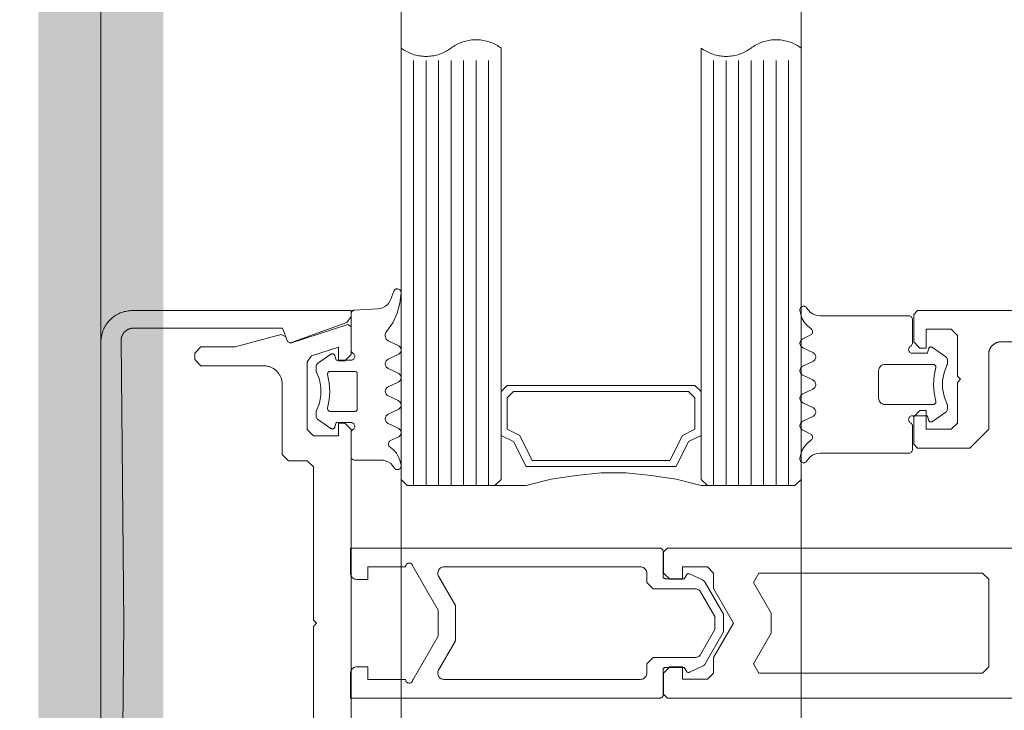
# Model space of a CAD drawing. Header units: millimetres. Extents: x 7483 to 13091, y 8111 to 13871.
# Tile 340 of 656: x 8714.64 to 8722.51, y 10419.72 to 10425.24. Entities that reach past the tile are written whole.
import ezdxf

# ---------------------------------------------------------------- set-up
doc = ezdxf.new("R2010")
doc.units = ezdxf.units.MM
doc.linetypes.add('DASHED2', pattern=[0.375, 0.25, -0.125])
doc.linetypes.add('DGN_STYLE_2', pattern=[30.2, 18.12, -12.08])
doc.layers.add('a___wymiary', color=7, linetype='Continuous', lineweight=5, true_color=0x000000)
doc.layers.add('wymiary', color=7, linetype='Continuous', lineweight=5, true_color=0xb2b2b2)
for name, color, linetype, lineweight in [('A_zaluzje', 7, 'Continuous', 15), ('CZ-SR', 106, 'Continuous', 13), ('drzwi', 30, 'Continuous', 20)]:
    doc.layers.add(name, color=color, linetype=linetype, lineweight=lineweight)
doc.layers.add('Powierzchnie', color=21, linetype='DGN_STYLE_2', lineweight=15, plot=False)
doc.styles.add('Arial', font='arial.ttf')
doc.dimstyles.new('wymiary agp1', dxfattribs={"dimtxt": 16, "dimasz": 5, "dimexe": 30, "dimexo": 60, "dimgap": 1.8, "dimtad": 1, "dimdec": 3, "dimrnd": 0.5, "dimdsep": 46, "dimtxsty": 'Arial', "dimblk": 'znacznik', "dimcen": 1.5, "dimse1": 1, "dimse2": 1, "dimclrd": 256, "dimazin": 0, "dimtfac": 1, "dimtdec": 3, "dimtmove": 1, "dimatfit": 3, "dimldrblk": 'znacznik', "dimfxl": 0, "dimlwd": -1, "dimarcsym": 0})

# ---------------------------------------------------------------- blocks, each defined once
blk = doc.blocks.new('zw$58')
for p, q in [((2.461288, 6.650213), (2.536239, 6.757207)), ((2.979159, 6.757207), (3.054061, 6.650213)), ((2.391415, 5.613097), (2.363192, 5.673681)), ((2.501424, 5.693505), (2.463924, 5.613097)), ((2.611434, 5.613097), (2.573934, 5.693505)), ((2.721444, 5.693505), (2.683944, 5.613097)), ((2.831454, 5.613097), (2.793954, 5.693505)), ((2.941415, 5.693505), (2.903915, 5.613097)), ((3.051424, 5.613097), (3.013924, 5.693505)), ((3.152206, 5.673681), (3.123934, 5.613097)), ((3.566666, 5.500001), (0.166666, 5.500001)), ((3.566666, 5.400001), (0.166666, 5.400001)), ((3.566666, 5.300001), (0.166666, 5.300001)), ((3.566666, 5.200001), (0.166666, 5.200001)), ((3.566666, 5.100001), (0.166666, 5.100001)), ((3.566666, 5.000001), (0.166666, 5.000001)), ((3.566666, 4.900001), (0.166666, 4.900001)), ((5.266521, 4.470571), (5.266521, 1.995649)), ((3.566666, 3.100001), (0.166666, 3.100001)), ((3.566666, 3.000001), (0.166666, 3.000001)), ((3.566666, 2.900001), (0.166666, 2.900001)), ((3.566666, 2.800001), (0.166666, 2.800001)), ((3.566666, 2.700001), (0.166666, 2.700001)), ((3.566666, 2.600001), (0.166666, 2.600001)), ((3.566666, 2.500001), (0.166666, 2.500001)), ((2.556301, 2.296495), (2.518801, 2.376909)), ((2.666311, 2.376909), (2.628811, 2.296495)), ((2.776321, 2.296495), (2.738821, 2.376909)), ((2.88633, 2.376909), (2.84883, 2.296495)), ((2.996291, 2.296495), (2.95884, 2.376909)), ((3.106301, 2.376909), (3.068801, 2.296495)), ((3.207082, 2.31632), (3.178811, 2.376909)), ((2.012307, 2.341814), (2.074172, 2.319304)), ((2.152932, 2.212816), (2.1626, 2.028435)), ((2.158694, 2.233617), (2.158694, 2.233617)), ((2.158694, 2.138372), (2.158694, 2.138372)), ((2.563479, 1.995494), (2.563479, 1.995494)), ((2.968264, 2.04312), (2.968264, 2.04312)), ((2.563479, 1.900243), (2.563479, 1.900243)), ((2.516164, 1.839788), (2.591115, 1.732793)), ((3.034035, 1.732793), (3.108938, 1.839788)), ((3.111184, 1.852617), (3.111184, 1.852617))]:
    blk.add_line(p, q)
for points in [[(2.166666, 14.7502), (2.166666, 6.5302), (2.196666, 6.5002), (2.416666, 6.5002), (2.466666, 6.5502), (2.466666, 6.6002), (2.316062, 6.6002), (2.316062, 6.8002), (2.366062, 6.8502), (2.691062, 6.8502), (2.716062, 6.8752), (2.741062, 6.8502), (3.066062, 6.8502), (3.116062, 6.8002), (3.116062, 6.6002), (2.966062, 6.6002), (2.966062, 6.5502), (3.016062, 6.5002), (3.236062, 6.5002), (3.266062, 6.5302), (3.266062, 6.9502), (3.116062, 7.1002), (2.516062, 7.1002), (2.5117, 7.100295), (2.507346, 7.100581), (2.503009, 7.101056), (2.498697, 7.101719), (2.494418, 7.10257), (2.49018, 7.103608), (2.485991, 7.104828), (2.48186, 7.106231), (2.477793, 7.107812), (2.4738, 7.109569), (2.469887, 7.111499), (2.466062, 7.113598), (2.462332, 7.115861), (2.458704, 7.118285), (2.455185, 7.120865), (2.451783, 7.123596), (2.448503, 7.126472), (2.445351, 7.129489), (2.442334, 7.132641), (2.439457, 7.135921), (2.436726, 7.139324), (2.434146, 7.142842), (2.431722, 7.14647), (2.429459, 7.1502), (2.427361, 7.154025), (2.425431, 7.157938), (2.423674, 7.161932), (2.422092, 7.165998), (2.42069, 7.17013), (2.419469, 7.174318), (2.418432, 7.178556), (2.417581, 7.182835), (2.416917, 7.187147), (2.416442, 7.191485), (2.416157, 7.195838), (2.416062, 7.2002), (2.416062, 8.0002)], [(4.066062, 8.0002), (4.066062, 4.53), (4.096062, 4.5), (4.266062, 4.5), (4.316062, 4.55), (4.316062, 4.65), (4.216062, 4.65), (4.216062, 4.85), (4.266062, 4.9), (4.266062, 4.9), (4.389267, 4.9), (4.666062, 5.059808), (4.942857, 4.9), (5.066062, 4.9), (5.116062, 4.85), (5.116062, 4.65), (5.016062, 4.65), (5.016062, 4.55), (5.066062, 4.5), (5.236062, 4.5), (5.266062, 4.53), (5.266062, 8.0002)], [(2.536208, 6.757225), (2.539267, 6.760918), (2.542875, 6.764077), (2.54694, 6.766621), (2.551359, 6.768485), (2.556019, 6.769621), (2.560799, 6.77), (2.590341, 6.77), (2.593855, 6.769796), (2.597321, 6.769183), (2.600692, 6.768167), (2.60392, 6.766764)], [(2.911432, 6.766753), (2.852144, 6.743386), (2.789537, 6.731494), (2.725812, 6.731494), (2.663205, 6.743386), (2.603917, 6.766753)], [(2.911439, 6.766745), (2.914664, 6.768152), (2.918032, 6.769172), (2.921496, 6.769791), (2.925008, 6.77), (2.954598, 6.77), (2.96032, 6.769445), (2.96583, 6.767809), (2.970928, 6.765153), (2.975425, 6.761573), (2.979157, 6.757202)], [(2.451693, 6.474988), (2.454694, 6.470707), (2.458394, 6.467012), (2.462679, 6.464015), (2.467419, 6.461808), (2.47247, 6.460456), (2.477679, 6.460003), (2.482889, 6.46046), (2.487939, 6.461814), (2.492678, 6.464025), (2.496961, 6.467024), (2.500658, 6.470722), (2.503656, 6.475005), (2.505866, 6.479743), (2.507219, 6.484793), (2.507674, 6.490001), (2.507674, 6.610003), (2.472518, 6.619426)], [(2.472518, 6.619418), (2.469239, 6.620607), (2.466217, 6.622349), (2.463544, 6.624588), (2.4613, 6.627259), (2.459554, 6.630279), (2.458359, 6.633556), (2.457751, 6.636991), (2.45775, 6.640479), (2.458354, 6.643915), (2.459546, 6.647193), (2.46129, 6.650215)], [(2.892686, 6.676828), (2.89628, 6.677415), (2.899921, 6.67734), (2.903487, 6.676605), (2.906862, 6.675236), (2.909932, 6.673277), (2.912596, 6.670794), (2.914766, 6.667869), (2.916369, 6.664598), (2.917353, 6.661091), (2.917684, 6.657463), (2.917684, 6.27), (2.916925, 6.261318), (2.914669, 6.252899), (2.910986, 6.245), (2.905986, 6.237861), (2.899824, 6.231698), (2.892684, 6.226699), (2.884785, 6.223015), (2.876367, 6.22076), (2.867684, 6.22), (2.647665, 6.22), (2.638982, 6.22076), (2.630564, 6.223015), (2.622665, 6.226699), (2.615525, 6.231698), (2.609363, 6.237861), (2.604363, 6.245), (2.60068, 6.252899), (2.598424, 6.261318), (2.597665, 6.27), (2.597665, 6.657463), (2.597996, 6.661089), (2.59898, 6.664594), (2.600583, 6.667862), (2.602753, 6.670787), (2.605417, 6.67327), (2.608488, 6.675229), (2.611863, 6.6766), (2.615431, 6.677338), (2.619074, 6.677416), (2.62267, 6.676834)], [(2.892681, 6.676829), (2.82572, 6.663984), (2.757674, 6.659679), (2.689629, 6.663984), (2.622667, 6.676829)], [(3.063668, 6.475009), (3.060669, 6.470724), (3.056971, 6.467025), (3.052687, 6.464025), (3.047947, 6.461814), (3.042895, 6.460459), (3.037684, 6.460003), (3.032473, 6.460458), (3.027421, 6.46181), (3.02268, 6.46402), (3.018395, 6.467019), (3.014696, 6.470717), (3.011695, 6.475001), (3.009484, 6.47974), (3.00813, 6.484792), (3.007674, 6.490001), (3.007674, 6.610003), (3.04288, 6.619426)], [(3.054059, 6.650215), (3.055801, 6.647197), (3.056992, 6.643923), (3.057598, 6.640492), (3.057599, 6.637008), (3.056996, 6.633577), (3.055806, 6.630302), (3.054067, 6.627283), (3.05183, 6.624613), (3.049163, 6.622371), (3.046149, 6.620626), (3.042877, 6.61943)], [(2.146833, 5.646098), (2.164189, 5.65806), (2.179184, 5.672875), (2.191355, 5.690084), (2.200327, 5.709158), (2.205824, 5.729508), (2.207674, 5.750505), (2.207674, 6.460003), (2.208131, 6.465215), (2.209487, 6.470268), (2.211699, 6.475009), (2.214702, 6.479294), (2.218404, 6.482992), (2.222692, 6.48599), (2.227436, 6.488199), (2.232491, 6.489549), (2.237704, 6.490001), (2.425741, 6.490001), (2.430949, 6.489542), (2.435997, 6.488185), (2.440734, 6.485973), (2.445015, 6.482972), (2.44871, 6.479274), (2.451707, 6.474991)], [(3.368516, 5.646098), (3.35116, 5.65806), (3.336165, 5.672875), (3.323994, 5.690084), (3.315022, 5.709158), (3.309525, 5.729508), (3.307674, 5.750505), (3.307674, 6.460003), (3.307219, 6.465209), (3.305866, 6.470258), (3.303658, 6.474995), (3.300661, 6.479277), (3.296966, 6.482974), (3.292685, 6.485974), (3.287949, 6.488186), (3.282901, 6.489542), (3.277694, 6.490001), (3.089657, 6.490001), (3.084445, 6.489549), (3.07939, 6.488199), (3.074647, 6.485991), (3.070359, 6.482993), (3.066657, 6.479296), (3.063654, 6.475012)], [(2.31109, 5.677723), (2.288957, 5.650315), (2.262359, 5.627216), (2.232121, 5.609142), (2.19918, 5.596654), (2.164559, 5.590139)], [(2.311103, 5.677724), (2.314417, 5.681831), (2.3184, 5.685293), (2.322927, 5.688002), (2.327858, 5.689876), (2.333042, 5.690856), (2.338317, 5.690912), (2.34352, 5.690042), (2.34849, 5.688273), (2.353073, 5.685659), (2.357128, 5.682282), (2.360528, 5.678247), (2.363168, 5.673677)], [(2.501413, 5.693504), (2.5049, 5.699542), (2.509384, 5.704884), (2.514727, 5.709366), (2.520768, 5.712852), (2.527322, 5.715237), (2.534192, 5.716448), (2.541167, 5.716448), (2.548036, 5.715237), (2.554591, 5.712852), (2.560632, 5.709366), (2.565975, 5.704884), (2.570458, 5.699542), (2.573946, 5.693504)], [(2.721435, 5.693513), (2.724921, 5.699551), (2.729403, 5.704891), (2.734745, 5.709372), (2.740783, 5.712857), (2.747334, 5.71524), (2.754199, 5.716449), (2.76117, 5.716447), (2.768035, 5.715235), (2.774585, 5.712848), (2.780621, 5.70936), (2.78596, 5.704877), (2.790439, 5.699534), (2.793923, 5.693494)], [(2.941445, 5.693494), (2.944929, 5.699534), (2.949408, 5.704877), (2.954747, 5.70936), (2.960783, 5.712848), (2.967333, 5.715235), (2.974198, 5.716447), (2.981169, 5.716449), (2.988035, 5.71524), (2.994586, 5.712857), (3.000624, 5.709372), (3.005965, 5.704891), (3.010447, 5.699551), (3.013934, 5.693513)], [(3.152187, 5.673687), (3.154832, 5.678255), (3.158236, 5.68229), (3.162296, 5.685666), (3.166884, 5.688278), (3.171859, 5.690045), (3.177067, 5.690913), (3.182346, 5.690855), (3.187534, 5.689873), (3.192469, 5.687997), (3.196999, 5.685285), (3.200983, 5.681821), (3.204298, 5.677713)], [(3.35079, 5.590144), (3.31618, 5.596665), (3.283251, 5.609155), (3.253023, 5.627228), (3.226434, 5.650322), (3.204308, 5.677723)], [(2.16456, 5.590142), (2.159461, 5.590082), (2.154426, 5.590885), (2.1496, 5.592529), (2.145122, 5.594966), (2.141121, 5.598126), (2.137713, 5.601917), (2.134996, 5.606231), (2.133049, 5.610943), (2.131928, 5.615916), (2.131666, 5.621007), (2.132269, 5.626069), (2.133721, 5.630955), (2.13598, 5.635526), (2.13898, 5.639648), (2.142635, 5.643202), (2.146838, 5.646087)], [(2.463934, 5.613089), (2.460447, 5.607051), (2.455965, 5.601711), (2.450624, 5.59723), (2.444586, 5.593745), (2.438035, 5.591362), (2.431169, 5.590153), (2.424198, 5.590154), (2.417333, 5.591367), (2.410783, 5.593754), (2.404747, 5.597242), (2.399408, 5.601725), (2.394929, 5.607068), (2.391445, 5.613107)], [(2.683956, 5.613098), (2.680468, 5.607059), (2.675985, 5.601718), (2.670641, 5.597236), (2.664601, 5.593749), (2.658046, 5.591364), (2.651177, 5.590154), (2.644201, 5.590154), (2.637332, 5.591364), (2.630778, 5.593749), (2.624737, 5.597236), (2.619394, 5.601718), (2.61491, 5.607059), (2.611423, 5.613098)], [(2.903924, 5.613089), (2.900438, 5.607052), (2.895958, 5.601713), (2.890618, 5.597233), (2.884582, 5.593748), (2.878033, 5.591364), (2.871169, 5.590153), (2.8642, 5.590153), (2.857336, 5.591364), (2.850787, 5.593748), (2.84475, 5.597233), (2.839411, 5.601713), (2.83493, 5.607052), (2.831444, 5.613089)], [(3.123946, 5.613098), (3.120458, 5.607059), (3.115975, 5.601718), (3.110632, 5.597236), (3.104591, 5.593749), (3.098036, 5.591364), (3.091167, 5.590154), (3.084192, 5.590154), (3.077322, 5.591364), (3.070768, 5.593749), (3.064727, 5.597236), (3.059384, 5.601718), (3.0549, 5.607059), (3.051413, 5.613098)], [(3.368522, 5.646108), (3.372735, 5.643225), (3.376398, 5.639671), (3.379405, 5.635547), (3.381669, 5.630974), (3.383126, 5.626082), (3.383732, 5.621015), (3.38347, 5.615918), (3.382348, 5.61094), (3.380398, 5.606224), (3.377676, 5.601906), (3.374262, 5.598112), (3.370255, 5.594951), (3.365769, 5.592516), (3.360935, 5.590876), (3.355894, 5.590078), (3.35079, 5.590147)], [(3.564666, 3.152001), (3.564666, 3.400001), (3.514666, 3.600001), (3.484666, 3.800001), (3.464666, 4.000001), (3.464666, 4.200001), (3.484666, 4.400001), (3.514666, 4.600001), (3.564666, 4.800001), (3.564666, 4.848001)], [(3.514666, 4.800001), (3.164666, 4.800001), (3.214666, 4.700001), (3.414666, 4.600001), (3.414666, 3.400001), (3.214666, 3.300001), (3.164666, 3.200001), (3.514666, 3.200001)], [(2.012307, 2.341817), (2.007544, 2.344043), (2.003242, 2.347067), (1.999535, 2.350796), (1.996536, 2.355114), (1.994337, 2.359889), (1.993005, 2.364975), (1.992581, 2.370216), (1.993079, 2.37545), (1.994483, 2.380516), (1.99675, 2.38526), (1.99981, 2.389535), (2.00357, 2.393211), (2.007913, 2.396173), (2.012707, 2.398333), (2.017805, 2.399622), (2.023049, 2.400001)], [(2.023049, 2.399997), (2.107082, 2.391525), (2.18849, 2.36903), (2.26495, 2.333153), (2.334281, 2.284919)], [(2.446291, 2.376909), (2.411526, 2.302269), (2.406932, 2.294389), (2.400982, 2.287474), (2.393876, 2.281755), (2.385848, 2.277423), (2.377167, 2.274621), (2.368122, 2.273442), (2.359013, 2.273927), (2.350144, 2.276059), (2.341809, 2.279766), (2.334287, 2.284926)], [(2.446323, 2.3769), (2.449807, 2.382939), (2.454286, 2.388282), (2.459625, 2.392765), (2.465661, 2.396253), (2.47221, 2.398639), (2.479075, 2.399852), (2.486046, 2.399854), (2.492911, 2.398645), (2.499462, 2.396262), (2.505499, 2.392777), (2.51084, 2.388296), (2.515322, 2.382956), (2.518809, 2.376918)], [(2.6663, 2.376909), (2.669788, 2.382948), (2.674271, 2.388289), (2.679614, 2.392771), (2.685655, 2.396257), (2.692209, 2.398642), (2.699078, 2.399853), (2.706053, 2.399853), (2.712922, 2.398642), (2.719476, 2.396257), (2.725517, 2.392771), (2.73086, 2.388289), (2.735343, 2.382948), (2.738831, 2.376909)], [(2.886322, 2.376918), (2.889809, 2.382956), (2.894291, 2.388296), (2.899632, 2.392777), (2.90567, 2.396262), (2.912221, 2.398645), (2.919086, 2.399854), (2.926056, 2.399852), (2.932921, 2.398639), (2.93947, 2.396253), (2.945506, 2.392765), (2.950845, 2.388282), (2.955324, 2.382939), (2.958808, 2.3769)], [(3.106333, 2.3769), (3.109817, 2.382939), (3.114296, 2.388282), (3.119635, 2.392765), (3.125671, 2.396253), (3.13222, 2.398639), (3.139085, 2.399852), (3.146055, 2.399854), (3.15292, 2.398645), (3.159471, 2.396262), (3.165509, 2.392777), (3.17085, 2.388296), (3.175332, 2.382956), (3.178819, 2.376918)], [(3.259184, 2.312277), (3.28131, 2.339678), (3.307899, 2.362773), (3.338127, 2.380845), (3.371057, 2.393336), (3.405666, 2.399856)], [(3.405666, 2.399859), (3.41077, 2.399928), (3.415812, 2.399131), (3.420645, 2.39749), (3.425131, 2.395054), (3.429139, 2.391893), (3.432553, 2.388099), (3.435274, 2.383781), (3.437224, 2.379064), (3.438346, 2.374085), (3.438608, 2.368987), (3.438002, 2.363919), (3.436545, 2.359028), (3.434281, 2.354453), (3.431273, 2.350329), (3.42761, 2.346775), (3.423398, 2.343892)], [(2.074175, 2.319293), (2.092353, 2.310898), (2.108882, 2.299597), (2.123302, 2.285706), (2.135211, 2.269612), (2.144278, 2.251761), (2.150251, 2.232653), (2.152963, 2.212817)], [(2.628818, 2.296488), (2.625331, 2.290452), (2.620849, 2.285112), (2.615508, 2.280633), (2.60947, 2.277149), (2.60292, 2.274766), (2.596055, 2.273557), (2.589085, 2.273559), (2.582221, 2.274771), (2.575672, 2.277157), (2.569636, 2.280645), (2.564297, 2.285127), (2.559818, 2.290469), (2.556334, 2.296507)], [(2.84884, 2.296498), (2.845352, 2.29046), (2.840868, 2.28512), (2.835525, 2.280639), (2.829485, 2.277153), (2.822931, 2.274769), (2.816063, 2.273558), (2.809088, 2.273558), (2.80222, 2.274769), (2.795666, 2.277153), (2.789625, 2.280639), (2.784282, 2.28512), (2.779799, 2.29046), (2.776311, 2.296498)], [(3.068808, 2.296488), (3.065321, 2.290452), (3.060839, 2.285112), (3.055498, 2.280633), (3.049461, 2.277149), (3.04291, 2.274766), (3.036045, 2.273557), (3.029075, 2.273559), (3.022211, 2.274771), (3.015662, 2.277157), (3.009626, 2.280645), (3.004288, 2.285127), (2.999808, 2.290469), (2.996324, 2.296507)], [(3.118532, 2.01499), (3.121535, 2.010707), (3.125237, 2.007011), (3.129524, 2.004014), (3.134267, 2.001807), (3.139321, 2.000457), (3.144533, 2.000005), (3.332571, 2.000005), (3.337777, 2.000461), (3.342824, 2.001814), (3.347561, 2.004024), (3.351842, 2.007023), (3.355537, 2.010721), (3.358534, 2.015004), (3.360743, 2.019744), (3.362096, 2.024795), (3.362551, 2.030004), (3.362551, 2.239501), (3.364402, 2.260494), (3.369899, 2.280839), (3.37887, 2.299909), (3.39104, 2.317116), (3.406032, 2.331929), (3.423386, 2.343891)], [(3.259173, 2.312287), (3.255858, 2.308178), (3.251874, 2.304715), (3.247344, 2.302003), (3.24241, 2.300127), (3.237222, 2.299145), (3.231943, 2.299087), (3.226736, 2.299955), (3.221761, 2.301723), (3.217173, 2.304334), (3.213114, 2.30771), (3.20971, 2.311744), (3.207065, 2.316313)], [(2.677589, 1.813178), (2.673995, 1.812591), (2.670355, 1.812666), (2.666788, 1.8134), (2.663414, 1.814769), (2.660344, 1.816727), (2.65768, 1.81921), (2.65551, 1.822134), (2.653906, 1.825404), (2.652922, 1.82891), (2.65259, 1.832537), (2.65259, 2.030004), (2.652893, 2.033474), (2.653794, 2.036839), (2.655265, 2.039997), (2.657261, 2.042852), (2.659722, 2.045317), (2.662574, 2.047317), (2.665729, 2.048792), (2.669092, 2.049697), (2.672561, 2.050005), (2.95259, 2.050005), (2.956059, 2.049697), (2.959422, 2.048792), (2.962577, 2.047317), (2.965429, 2.045317), (2.96789, 2.042852), (2.969886, 2.039997), (2.971357, 2.036839), (2.972257, 2.033474), (2.972561, 2.030004), (2.972561, 1.832537), (2.972229, 1.82891), (2.971244, 1.825404), (2.969641, 1.822134), (2.967471, 1.81921), (2.964807, 1.816727), (2.961737, 1.814769), (2.958363, 1.8134), (2.954796, 1.812666), (2.951156, 1.812591), (2.947562, 1.813178)], [(2.506582, 2.015011), (2.503585, 2.010729), (2.49989, 2.007032), (2.495609, 2.004032), (2.490873, 2.001821), (2.485825, 2.000465), (2.480617, 2.000005), (2.19258, 2.000005), (2.187539, 2.000427), (2.18264, 2.00169), (2.178023, 2.003759), (2.173819, 2.006573), (2.170148, 2.010053), (2.167114, 2.014101), (2.164803, 2.0186), (2.163282, 2.023424), (2.162592, 2.028435)], [(6.916666, 0), (2.416666, 0), (2.405761, 0.000238), (2.394877, 0.000951), (2.384034, 0.002139), (2.373254, 0.003798), (2.362556, 0.005926), (2.351961, 0.008519), (2.34149, 0.011571), (2.331161, 0.015077), (2.320995, 0.01903), (2.311011, 0.023423), (2.301229, 0.028247), (2.291666, 0.033494), (2.282341, 0.039152), (2.273272, 0.045212), (2.264476, 0.051662), (2.255969, 0.058489), (2.247768, 0.065681), (2.239889, 0.073223), (2.232347, 0.081103), (2.225155, 0.089303), (2.218328, 0.09781), (2.211878, 0.106606), (2.205818, 0.115675), (2.20016, 0.125), (2.194913, 0.134563), (2.190089, 0.144346), (2.185696, 0.154329), (2.181743, 0.164495), (2.178237, 0.174824), (2.175185, 0.185295), (2.172592, 0.19589), (2.170464, 0.206588), (2.168805, 0.217369), (2.167617, 0.228211), (2.166904, 0.239095), (2.166666, 0.25), (2.166666, 2), (2.214594, 2), (2.261578, 1.967101), (2.42546, 1.51684), (2.413506, 1.491206), (2.413506, 1.491206), (2.307055, 1.452461), (2.307055, 0.260951), (2.307151, 0.256563), (2.30744, 0.252183), (2.307921, 0.247821), (2.308592, 0.243483), (2.309454, 0.239179), (2.310503, 0.234917), (2.311739, 0.230705), (2.313158, 0.226552), (2.314758, 0.222464), (2.316536, 0.218451), (2.318488, 0.21452), (2.320611, 0.210678), (2.3229, 0.206933), (2.325352, 0.203292), (2.327961, 0.199763), (2.330722, 0.196351), (2.33363, 0.193063), (2.33668, 0.189907), (2.339866, 0.186887), (2.34318, 0.18401), (2.346618, 0.181281), (2.350173, 0.178705), (2.353837, 0.176289), (2.357603, 0.174035), (2.361465, 0.171948), (2.365414, 0.170034), (2.369444, 0.168294), (2.373547, 0.166733), (2.377713, 0.165353), (2.381937, 0.164158), (2.386208, 0.163149), (2.39052, 0.162328), (2.394864, 0.161697), (2.399231, 0.161258), (2.403614, 0.161011), (2.408003, 0.160956), (4.666666, 0.182364), (6.925329, 0.160956)], [(6.217637, 2), (3.117637, 2), (3.067637, 1.95), (3.067637, 1.900499), (3.167637, 1.900499), (3.167637, 1.7), (3.117637, 1.65), (2.577398, 1.65), (2.529826, 1.684611), (2.459988, 1.900499), (2.567637, 1.900499), (2.567637, 1.95), (2.517637, 2), (2.297637, 2), (2.278608, 1.973844), (2.426666, 1.516156), (2.414454, 1.491198), (2.377411, 1.477766), (2.358659, 1.441798), (2.358659, 1.441798), (2.457637, 1.072408), (2.457637, 0.8), (2.507637, 0.75), (2.557637, 0.75), (2.607637, 0.8), (2.607637, 1.3), (2.60778, 1.306543), (2.608208, 1.313073), (2.60892, 1.319579), (2.609916, 1.326047), (2.611192, 1.332466), (2.612748, 1.338823), (2.614579, 1.345106), (2.616683, 1.351303), (2.619055, 1.357403), (2.621691, 1.363393), (2.624585, 1.369262), (2.627733, 1.375), (2.631128, 1.380595), (2.634764, 1.386037), (2.638634, 1.391314), (2.64273, 1.396418), (2.647045, 1.401339), (2.651571, 1.406066), (2.656298, 1.410592), (2.661219, 1.414907), (2.666323, 1.419003), (2.6716, 1.422873), (2.677042, 1.426509), (2.682637, 1.429904), (2.688375, 1.433052), (2.694244, 1.435946), (2.700234, 1.438582), (2.706334, 1.440954), (2.712531, 1.443058), (2.718814, 1.444889), (2.725171, 1.446445), (2.73159, 1.447721), (2.738058, 1.448717), (2.744564, 1.449429), (2.751094, 1.449857), (2.757637, 1.45), (3.317637, 1.45), (3.367637, 1.5), (3.367637, 1.65), (3.417637, 1.7), (4.642637, 1.7), (4.667637, 1.725), (4.692637, 1.7), (5.917637, 1.7)], [(2.506607, 2.015004), (2.509605, 2.019288), (2.5133, 2.022985), (2.517581, 2.025985), (2.522317, 2.028195), (2.527364, 2.029548), (2.53257, 2.030004), (2.537776, 2.029548), (2.542824, 2.028195), (2.54756, 2.025985), (2.55184, 2.022986), (2.555536, 2.019288), (2.558533, 2.015005), (2.560742, 2.010265), (2.562095, 2.005214), (2.562551, 2.000005), (2.562551, 1.880004), (2.527395, 1.87058)], [(3.097756, 1.87058), (3.062551, 1.880004), (3.062551, 2.000005), (3.063007, 2.005215), (3.064362, 2.010267), (3.066573, 2.015007), (3.069574, 2.019291), (3.073273, 2.022988), (3.077559, 2.025987), (3.0823, 2.028197), (3.087353, 2.029549), (3.092563, 2.030004), (3.097774, 2.029547), (3.102826, 2.028191), (3.107566, 2.02598), (3.11185, 2.022978), (3.115547, 2.019279), (3.118546, 2.014994)], [(2.516164, 1.8398), (2.514422, 1.842819), (2.51323, 1.846094), (2.512626, 1.849526), (2.512628, 1.853011), (2.513235, 1.856443), (2.514429, 1.859717), (2.516175, 1.862734), (2.518418, 1.865403), (2.521091, 1.867643), (2.524112, 1.869385), (2.52739, 1.870576)], [(2.677586, 1.813178), (2.744539, 1.826018), (2.812575, 1.830321), (2.880612, 1.826018), (2.947565, 1.813178)], [(3.097753, 1.87057), (3.101025, 1.869375), (3.10404, 1.86763), (3.106706, 1.865388), (3.108943, 1.862718), (3.110683, 1.859699), (3.111872, 1.856425), (3.112476, 1.852994), (3.112474, 1.84951), (3.111868, 1.846079), (3.110676, 1.842805), (3.108935, 1.839788)], [(2.658798, 1.723237), (2.655569, 1.721833), (2.652198, 1.720818), (2.648732, 1.720204), (2.645217, 1.72), (2.615676, 1.72), (2.609957, 1.720551), (2.604449, 1.722183), (2.599352, 1.724837), (2.594855, 1.728415), (2.591123, 1.732786)], [(2.658789, 1.723238), (2.718079, 1.746608), (2.780689, 1.758504), (2.844419, 1.758508), (2.90703, 1.74662), (2.966323, 1.723258)], [(3.034032, 1.732797), (3.0303, 1.728426), (3.025803, 1.724847), (3.020706, 1.722191), (3.015196, 1.720555), (3.009475, 1.72), (2.979885, 1.72), (2.976372, 1.720209), (2.972908, 1.720828), (2.96954, 1.721849), (2.966314, 1.723257)]]:
    blk.add_lwpolyline(points)
for points in [[(4.341062, 5.218579), (4.585677, 5.359808), (4.746446, 5.359808), (4.991062, 5.218579), (5.066062, 5.26188), (5.066062, 7.0502), (5.016062, 7.1002), (4.316062, 7.1002), (4.266062, 7.0502), (4.266062, 5.26188), (4.341062, 5.218579)], [(3.516666, 4.800001), (0.066666, 4.800001), (0.073644, 4.80966), (0.080273, 4.819563), (0.086543, 4.829696), (0.092447, 4.840046), (0.097977, 4.850601), (0.103127, 4.861347), (0.107889, 4.87227), (0.112258, 4.883356), (0.116227, 4.894592), (0.119793, 4.905962), (0.12295, 4.917452), (0.125694, 4.929048), (0.128022, 4.940734), (0.12993, 4.952497), (0.131418, 4.96432), (0.132481, 4.976188), (0.13312, 4.988087), (0.133333, 5.000001), (0.13312, 5.011915), (0.132481, 5.023814), (0.131418, 5.035683), (0.12993, 5.047506), (0.128022, 5.059268), (0.125694, 5.070954), (0.12295, 5.08255), (0.119793, 5.09404), (0.116227, 5.10541), (0.112258, 5.116646), (0.107889, 5.127732), (0.103127, 5.138655), (0.097977, 5.149401), (0.092447, 5.159956), (0.086543, 5.170307), (0.080273, 5.18044), (0.073644, 5.190342), (0.066666, 5.200001), (0.059688, 5.20966), (0.05306, 5.219563), (0.046789, 5.229696), (0.040885, 5.240046), (0.035355, 5.250601), (0.030206, 5.261347), (0.025443, 5.27227), (0.021075, 5.283356), (0.017105, 5.294592), (0.01354, 5.305962), (0.010383, 5.317452), (0.007639, 5.329048), (0.005311, 5.340734), (0.003402, 5.352497), (0.001915, 5.36432), (0.000851, 5.376188), (0.000213, 5.388087), (0, 5.400001), (0.000213, 5.411915), (0.000851, 5.423814), (0.001915, 5.435683), (0.003402, 5.447506), (0.005311, 5.459268), (0.007639, 5.470954), (0.010383, 5.48255), (0.01354, 5.49404), (0.017105, 5.50541), (0.021075, 5.516646), (0.025443, 5.527732), (0.030206, 5.538655), (0.035355, 5.549401), (0.040885, 5.559956), (0.046789, 5.570307), (0.05306, 5.58044), (0.059688, 5.590342), (0.066666, 5.600001), (3.516666, 5.600001), (3.566666, 5.550001), (3.566666, 4.850001), (3.516666, 4.800001)], [(4.091582, 4.49564), (4.291533, 4.49564), (4.294816, 4.495938), (4.2978, 4.496535), (4.300785, 4.497729), (4.30347, 4.49952), (4.305858, 4.501609), (4.307947, 4.503996), (4.309439, 4.506682), (4.310633, 4.509368), (4.311528, 4.512651), (4.311528, 4.515635), (4.311528, 4.665748), (4.281685, 4.68246), (4.278999, 4.684549), (4.276611, 4.686638), (4.274821, 4.689324), (4.273329, 4.692309), (4.272135, 4.695591), (4.271836, 4.698874), (4.271836, 4.702157), (4.272433, 4.70544), (4.273627, 4.708424), (4.321377, 4.811086), (4.325256, 4.817651), (4.329733, 4.82362), (4.335403, 4.828992), (4.34167, 4.83317), (4.595937, 4.98), (4.737395, 4.98), (4.991662, 4.83317), (4.997929, 4.828992), (5.003599, 4.82362), (5.008076, 4.817651), (5.011955, 4.811086), (5.059705, 4.708424), (5.060899, 4.70544), (5.061496, 4.702157), (5.061496, 4.698874), (5.061197, 4.695591), (5.060003, 4.692309), (5.058511, 4.689324), (5.056721, 4.686638), (5.054333, 4.684549), (5.051647, 4.68246), (5.021804, 4.665748), (5.021804, 4.515635), (5.021804, 4.512651), (5.022699, 4.509368), (5.023893, 4.506682), (5.025385, 4.503996), (5.027474, 4.501609), (5.029862, 4.49952), (5.032547, 4.497729), (5.035532, 4.496535), (5.038516, 4.495938), (5.041799, 4.49564), (5.24175, 4.49564), (5.24563, 4.495341), (5.24951, 4.494446), (5.253091, 4.492954), (5.256374, 4.490865), (5.259358, 4.488179), (5.261746, 4.485195), (5.263835, 4.481912), (5.265327, 4.478331), (5.266222, 4.474451), (5.266521, 4.470571), (5.266521, 1.995649), (5.066569, 1.995649), (5.05881, 1.996246), (5.051349, 1.998037), (5.043888, 2.001021), (5.037322, 2.005199), (5.031354, 2.010272), (5.02628, 2.016241), (5.022102, 2.022807), (5.019118, 2.030268), (5.017327, 2.037728), (5.01673, 2.045786), (5.01673, 2.135615), (5.116706, 2.135615), (5.116706, 2.435841), (5.121481, 2.436139), (5.125958, 2.437333), (5.130434, 2.439124), (5.134314, 2.441511), (5.137895, 2.444794), (5.140879, 2.448375), (5.143267, 2.452255), (5.145057, 2.456731), (5.146251, 2.461208), (5.14655, 2.465983), (5.146251, 2.470459), (5.145057, 2.475234), (5.143267, 2.479412), (5.140879, 2.48359), (5.137895, 2.487172), (5.134314, 2.490156), (5.130434, 2.492544), (5.125958, 2.494334), (5.121481, 2.495528), (5.116706, 2.495826), (4.770521, 2.695778), (4.562811, 2.695778), (4.216626, 2.495826), (4.211851, 2.495528), (4.207374, 2.494334), (4.202898, 2.492544), (4.199018, 2.490156), (4.195437, 2.487172), (4.192453, 2.48359), (4.190065, 2.479412), (4.188275, 2.475234), (4.187081, 2.470459), (4.186782, 2.465983), (4.187081, 2.461208), (4.188275, 2.456731), (4.190065, 2.452255), (4.192453, 2.448375), (4.195437, 2.444794), (4.199018, 2.441511), (4.202898, 2.439124), (4.207374, 2.437333), (4.211851, 2.436139), (4.216626, 2.435841), (4.216626, 2.135615), (4.316602, 2.135615), (4.316602, 2.045786), (4.316005, 2.037728), (4.314214, 2.030268), (4.31123, 2.022807), (4.307052, 2.016241), (4.301978, 2.010272), (4.29601, 2.005199), (4.289444, 2.001021), (4.281983, 1.998037), (4.274522, 1.996246), (4.266763, 1.995649), (4.066811, 1.995649), (4.066811, 4.470571), (4.06711, 4.474451), (4.068005, 4.478331), (4.069497, 4.481912), (4.071586, 4.485195), (4.073974, 4.488179), (4.076958, 4.490865), (4.080241, 4.492954), (4.083822, 4.494446), (4.087702, 4.495341), (4.091582, 4.49564)], [(4.266763, 4.365522), (4.34167, 4.365522), (4.391807, 4.415659), (4.391807, 4.752294), (4.392106, 4.759755), (4.393896, 4.767216), (4.396582, 4.77408), (4.400462, 4.780645), (4.404938, 4.786316), (4.410609, 4.791389), (4.416577, 4.795567), (4.614738, 4.909868), (4.718594, 4.909868), (4.916755, 4.795567), (4.922723, 4.791389), (4.928394, 4.786316), (4.93287, 4.780645), (4.93675, 4.77408), (4.939436, 4.767216), (4.941226, 4.759755), (4.941525, 4.752294), (4.941525, 4.415659), (4.991662, 4.365522), (5.066569, 4.365522), (5.074627, 4.364925), (5.082088, 4.363135), (5.08925, 4.36015), (5.096114, 4.355972), (5.102083, 4.350899), (5.107156, 4.34493), (5.111334, 4.338365), (5.114319, 4.331202), (5.116109, 4.323443), (5.116706, 4.315684), (5.116706, 2.744124), (5.116109, 2.736067), (5.11402, 2.728307), (5.111036, 2.720846), (5.106559, 2.713982), (5.101188, 2.708014), (5.09492, 2.70294), (5.088056, 2.699061), (5.080595, 2.696076), (5.072836, 2.694584), (5.064778, 2.694286), (5.056721, 2.695181), (5.048961, 2.69727), (5.041799, 2.700851), (4.808124, 2.835744), (4.525208, 2.835744), (4.291533, 2.700851), (4.284371, 2.69727), (4.276611, 2.695181), (4.268554, 2.694286), (4.260496, 2.694584), (4.252737, 2.696076), (4.245276, 2.699061), (4.238412, 2.70294), (4.232144, 2.708014), (4.226773, 2.713982), (4.222296, 2.720846), (4.219312, 2.728307), (4.217223, 2.736067), (4.216626, 2.744124), (4.216626, 4.315684), (4.217223, 4.323443), (4.219013, 4.331202), (4.221998, 4.338365), (4.226176, 4.34493), (4.231249, 4.350899), (4.237218, 4.355972), (4.244082, 4.36015), (4.251244, 4.363135), (4.258705, 4.364925), (4.266763, 4.365522)], [(2.814666, 3.200001), (2.764666, 3.250001), (2.764666, 4.750001), (2.814666, 4.800001), (3.164666, 4.800001), (3.214666, 4.700001), (3.414666, 4.600001), (3.414666, 3.400001), (3.214666, 3.300001), (3.164666, 3.200001), (2.814666, 3.200001)], [(2.864666, 3.250001), (2.814666, 3.300001), (2.814666, 4.700001), (2.864666, 4.750001), (3.114666, 4.750001), (3.164666, 4.650001), (3.364666, 4.550001), (3.364666, 3.450001), (3.164666, 3.350001), (3.114666, 3.250001), (2.864666, 3.250001)], [(3.516666, 2.400001), (0.066666, 2.400001), (0.073644, 2.40966), (0.080273, 2.419563), (0.086543, 2.429696), (0.092447, 2.440046), (0.097977, 2.450601), (0.103127, 2.461347), (0.107889, 2.47227), (0.112258, 2.483356), (0.116227, 2.494592), (0.119793, 2.505962), (0.12295, 2.517452), (0.125694, 2.529048), (0.128022, 2.540734), (0.12993, 2.552497), (0.131418, 2.56432), (0.132481, 2.576188), (0.13312, 2.588087), (0.133333, 2.600001), (0.13312, 2.611915), (0.132481, 2.623814), (0.131418, 2.635683), (0.12993, 2.647506), (0.128022, 2.659268), (0.125694, 2.670954), (0.12295, 2.68255), (0.119793, 2.69404), (0.116227, 2.70541), (0.112258, 2.716646), (0.107889, 2.727732), (0.103127, 2.738655), (0.097977, 2.749401), (0.092447, 2.759956), (0.086543, 2.770307), (0.080273, 2.78044), (0.073644, 2.790342), (0.066666, 2.800001), (0.059688, 2.80966), (0.05306, 2.819563), (0.046789, 2.829696), (0.040885, 2.840046), (0.035355, 2.850601), (0.030206, 2.861347), (0.025443, 2.87227), (0.021075, 2.883356), (0.017105, 2.894592), (0.01354, 2.905962), (0.010383, 2.917452), (0.007639, 2.929048), (0.005311, 2.940734), (0.003402, 2.952497), (0.001915, 2.96432), (0.000851, 2.976188), (0.000213, 2.988087), (0, 3.000001), (0.000213, 3.011915), (0.000851, 3.023814), (0.001915, 3.035683), (0.003402, 3.047506), (0.005311, 3.059268), (0.007639, 3.070954), (0.010383, 3.08255), (0.01354, 3.09404), (0.017105, 3.10541), (0.021075, 3.116646), (0.025443, 3.127732), (0.030206, 3.138655), (0.035355, 3.149401), (0.040885, 3.159956), (0.046789, 3.170307), (0.05306, 3.18044), (0.059688, 3.190342), (0.066666, 3.200001), (3.516666, 3.200001), (3.566666, 3.150001), (3.566666, 2.450001), (3.516666, 2.400001)]]:
    blk.add_lwpolyline(points, close=True)
blk = doc.blocks.new('gfhgfhhf')
at = {"layer": 'drzwi'}
for points in [[(8205.2533, 6599.0883), (8205.2533, 5995.4058)], [(8207.6533, 6597.2145), (8207.6533, 6000.1558)], [(8210.8533, 6596.7208), (8210.8533, 6000.1558)]]:
    blk.add_lwpolyline(points, dxfattribs=at)
at = {"layer": 'drzwi', "rotation": 270}
blk.add_blockref('zw$58', (8205.2533, 6361.3225), dxfattribs=at)
blk = doc.blocks.new('ghgfhgfhhaasdsd')
at = {"layer": 'A_zaluzje', "linetype": 'DASHED2', "ltscale": 100}
blk.add_lwpolyline([(-2228.3854, 14284.869), (-2229.1854, 14284.869), (-2229.1854, 14296.869), (-2228.3854, 14296.869), (-2228.3854, 14284.869)], dxfattribs=at)
blk = doc.blocks.new('znacznik')
at = {"layer": 'a___wymiary'}
for p, q in [((0, 1.3936), (0, -1.3936)), ((1.3936, 0), (-1.3936, 0))]:
    blk.add_line(p, q, dxfattribs=at)
at = {"layer": 'a___wymiary', "const_width": 0.2}
blk.add_lwpolyline([(0.8759, 0.8759), (-0.8759, -0.8759)], dxfattribs=at)
blk = doc.blocks.new('*D1300')
at = {"layer": 'Defpoints', "color": 0, "transparency": 16777216}
for p in [(8585.2864, 10666.857), (8719.6544, 10666.857), (8722.0284, 9219.5616)]:
    blk.add_point(p, dxfattribs=at)
at = {"layer": 'wymiary', "color": 253, "true_color": 0x999999, "transparency": 16777216}
blk.add_line((8585.2864, 9224.5616), (8585.2864, 10661.857), dxfattribs=at)
at = {"layer": 'wymiary', "color": 253, "true_color": 0x999999, "transparency": 16777216, "xscale": 5, "yscale": 5, "zscale": 5}
for p, rotation in [((8585.2864, 10666.857), 90), ((8585.2864, 9219.5616), 270)]:
    blk.add_blockref('znacznik', p, dxfattribs=dict(at, rotation=rotation))
at = {"layer": 'wymiary', "color": 18, "true_color": 0x000000, "transparency": 16777216, "insert": (8575.3172, 9943.2093), "char_height": 16, "attachment_point": 5, "rotation": 90, "style": 'Arial'}
blk.add_mtext('1447.5', dxfattribs=at)
blk = doc.blocks.new('*D1303')
at = {"layer": 'Defpoints', "color": 0, "transparency": 16777216}
for p in [(8555.2864, 11469.3622), (10277.0226, 11469.3622), (8692.0284, 9219.5616)]:
    blk.add_point(p, dxfattribs=at)
at = {"layer": 'wymiary', "color": 253, "true_color": 0x999999, "transparency": 16777216}
blk.add_line((8555.2864, 9224.5616), (8555.2864, 11464.3622), dxfattribs=at)
at = {"layer": 'wymiary', "color": 253, "true_color": 0x999999, "transparency": 16777216, "xscale": 5, "yscale": 5, "zscale": 5}
for p, rotation in [((8555.2864, 11469.3622), 90), ((8555.2864, 9219.5616), 270)]:
    blk.add_blockref('znacznik', p, dxfattribs=dict(at, rotation=rotation))
at = {"layer": 'wymiary', "color": 18, "true_color": 0x000000, "transparency": 16777216, "insert": (8545.3172, 10344.4619), "char_height": 16, "attachment_point": 5, "rotation": 90, "style": 'Arial'}
blk.add_mtext('2250', dxfattribs=at)

msp = doc.modelspace()

# ---------------------------------------------------------------- linework, layer by layer
at = {"layer": 'Powierzchnie', "const_width": 1}
msp.add_lwpolyline([(8715.2884, 11179.7122), (8715.2884, 9219.8948), (12184.8952, 9219.9116), (12184.8952, 11469.7122), (10277.0247, 11469.7122), (10277.0247, 11179.7122), (8715.2884, 11179.7122)], dxfattribs=at)
at = {"layer": 'wymiary'}
msp.add_lwpolyline([(8715.2884, 9219.9116), (8715.2884, 11179.7122), (10277.0247, 11179.7122), (10277.0247, 11469.7122), (12184.8952, 11469.7122), (12184.8952, 9219.9116)], close=True, dxfattribs=at)

# ---------------------------------------------------------------- block references
at = {"layer": 'CZ-SR'}
for name, p in [('ghgfhgfhhaasdsd', (10943.6738, -3870.4523)), ('gfhgfhhf', (510.0352, 4063.7609))]:
    msp.add_blockref(name, p, dxfattribs=at)

# ---------------------------------------------------------------- dimensions: what is measured, and where the dimension line sits
at = {"layer": 'wymiary'}
for base, p1, p2, picture, middle in [((8555.2864, 11469.3622), (8692.0284, 9219.5616), (10277.0226, 11469.3622), '*D1303', (8545.3172, 10344.4619)), ((8585.2864, 10666.857), (8722.0284, 9219.5616), (8719.6544, 10666.857), '*D1300', (8575.3172, 9943.2093))]:
    dim = msp.add_linear_dim(base=base, p1=p1, p2=p2, angle=90, dimstyle='wymiary agp1', override={"dimblk": 'znacznik'}, dxfattribs=at)
    dim.commit()
    dim.dimension.update_dxf_attribs({"geometry": picture, "text_midpoint": middle})

doc.saveas('drawing.dxf')
